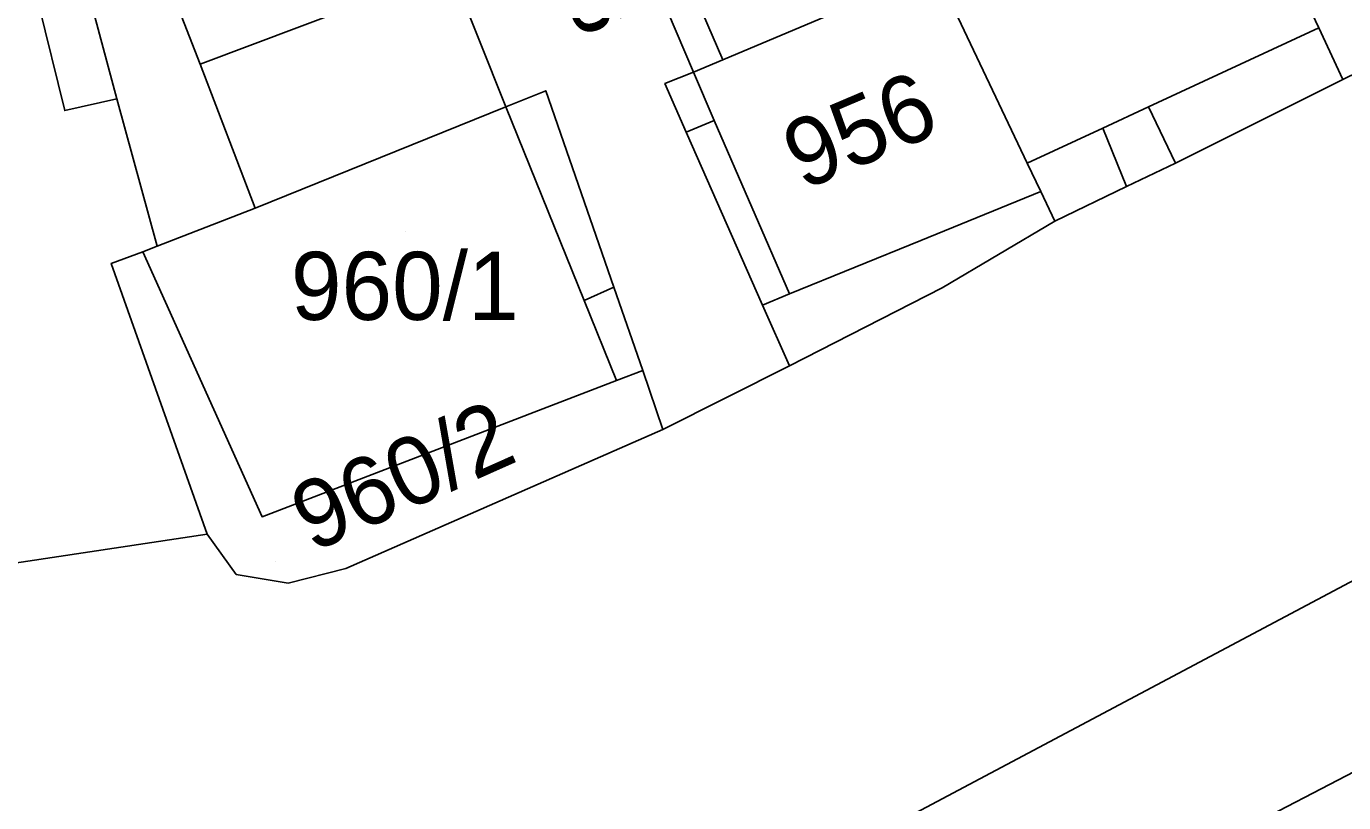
# Model space of a CAD drawing. Extents: x -263943 to -261149, y -1236934 to -1230686.
# Drawn here: x -262686.94 to -262648.22, y -1235389.57 to -1235366.77 of the extents above; entities that cross this region are included whole.
import ezdxf

# ---------------------------------------------------------------- set-up
doc = ezdxf.new("R2010")
doc.units = 0
for name, color, linetype in [('body_kn', 7, 'Continuous'), ('kladpar_druhypozemkov', 7, 'Continuous'), ('kladpar_hranice', 7, 'Continuous'), ('kladpar_parcelnecisla', 7, 'Continuous'), ('kladpar_plochy', 7, 'Continuous'), ('zappar_hrandruhpozemk', 7, 'Continuous')]:
    doc.layers.add(name, color=color, linetype=linetype)

msp = doc.modelspace()

# ---------------------------------------------------------------- linework, layer by layer
at = {"layer": 'body_kn'}
for p, q in [((-262648.95, -1235366.81), (-262648.95, -1235366.81)), ((-262648.95, -1235366.81), (-262648.95, -1235366.81)), ((-262666.47, -1235367.75), (-262666.47, -1235367.75)), ((-262666.47, -1235367.75), (-262666.47, -1235367.75)), ((-262681.83, -1235367.88), (-262681.83, -1235367.88)), ((-262681.83, -1235367.88), (-262681.83, -1235367.88)), ((-262667.33, -1235368.11), (-262667.33, -1235368.11)), ((-262667.33, -1235368.11), (-262667.33, -1235368.11)), ((-262668.17, -1235368.45), (-262668.17, -1235368.45)), ((-262648.24, -1235368.33), (-262648.24, -1235368.33)), ((-262684.28, -1235368.9), (-262684.28, -1235368.9)), ((-262671.67, -1235368.66), (-262671.67, -1235368.66)), ((-262671.67, -1235368.66), (-262671.67, -1235368.66)), ((-262685.81, -1235369.24), (-262685.81, -1235369.24)), ((-262672.84, -1235369.13), (-262672.84, -1235369.13)), ((-262653.96, -1235369.13), (-262653.96, -1235369.13)), ((-262666.72, -1235369.53), (-262666.72, -1235369.53)), ((-262667.54, -1235369.88), (-262667.54, -1235369.88)), ((-262667.54, -1235369.88), (-262667.54, -1235369.88)), ((-262655.3, -1235369.76), (-262655.3, -1235369.76)), ((-262657.52, -1235370.79), (-262657.52, -1235370.79)), ((-262653.16, -1235370.79), (-262653.16, -1235370.79)), ((-262653.16, -1235370.79), (-262653.16, -1235370.79)), ((-262657.12, -1235371.62), (-262657.12, -1235371.62)), ((-262657.12, -1235371.62), (-262657.12, -1235371.62)), ((-262654.6, -1235371.47), (-262654.6, -1235371.47)), ((-262654.6, -1235371.47), (-262654.6, -1235371.47)), ((-262680.21, -1235372.11), (-262680.21, -1235372.11)), ((-262656.71, -1235372.49), (-262656.71, -1235372.49)), ((-262656.71, -1235372.49), (-262656.71, -1235372.49)), ((-262660.65, -1235373.06), (-262660.65, -1235373.06)), ((-262683.51, -1235373.39), (-262683.51, -1235373.39)), ((-262683.09, -1235373.22), (-262683.09, -1235373.22)), ((-262684.44, -1235373.73), (-262684.44, -1235373.73)), ((-262669.67, -1235374.43), (-262669.67, -1235374.43)), ((-262664.51, -1235374.62), (-262664.51, -1235374.62)), ((-262660.02, -1235374.45), (-262660.02, -1235374.45)), ((-262670.54, -1235374.82), (-262670.54, -1235374.82)), ((-262670.54, -1235374.82), (-262670.54, -1235374.82)), ((-262665.3, -1235374.96), (-262665.3, -1235374.96)), ((-262668.82, -1235376.88), (-262668.82, -1235376.88)), ((-262664.51, -1235376.74), (-262664.51, -1235376.74)), ((-262669.59, -1235377.17), (-262669.59, -1235377.17)), ((-262669.59, -1235377.17), (-262669.59, -1235377.17)), ((-262668.23, -1235378.61), (-262668.23, -1235378.61)), ((-262680.01, -1235381.17), (-262680.01, -1235381.17)), ((-262680.01, -1235381.17), (-262680.01, -1235381.17)), ((-262681.62, -1235381.68), (-262681.62, -1235381.68)), ((-262680.77, -1235382.87), (-262680.77, -1235382.87)), ((-262677.55, -1235382.69), (-262677.55, -1235382.69)), ((-262677.55, -1235382.69), (-262677.55, -1235382.69)), ((-262679.24, -1235383.12), (-262679.24, -1235383.12))]:
    msp.add_line(p, q, dxfattribs=at)
at = {"layer": 'kladpar_druhypozemkov'}
for p, q in [((-262662.79, -1235368.87), (-262662.79, -1235368.87)), ((-262675.8, -1235372.79), (-262675.8, -1235372.79)), ((-262679.6, -1235382.49), (-262679.6, -1235382.49))]:
    msp.add_line(p, q, dxfattribs=at)
at = {"layer": 'kladpar_hranice'}
msp.add_line((-262679.24, -1235383.12), (-262677.55, -1235382.69), dxfattribs=at)
for points in [[(-262637.32, -1235362.47), (-262640.45, -1235364.5), (-262648.24, -1235368.33), (-262648.95, -1235366.81), (-262649.25, -1235366.17), (-262652.99, -1235358.15), (-262656.2, -1235351.29), (-262656.34, -1235350.98), (-262659.91, -1235344.1), (-262651.58, -1235339.03), (-262645.08, -1235349.18), (-262642.69, -1235352.91), (-262637.32, -1235362.47)], [(-262677.55, -1235382.69), (-262668.23, -1235378.61), (-262664.51, -1235376.74), (-262660.02, -1235374.45), (-262656.71, -1235372.49), (-262654.6, -1235371.47), (-262653.16, -1235370.79), (-262648.24, -1235368.33), (-262640.45, -1235364.5), (-262637.32, -1235362.47), (-262633.68, -1235360.09), (-262620.9, -1235350.08), (-262616.92, -1235346.43)], [(-262660.21, -1235365.13), (-262663.61, -1235366.55), (-262666.47, -1235367.75), (-262667.33, -1235368.11), (-262670.61, -1235360.41), (-262672.02, -1235357.1), (-262675.59, -1235351.94), (-262667.12, -1235348.29), (-262664.74, -1235354.08), (-262664.67, -1235354.24), (-262660.21, -1235365.13)], [(-262649.25, -1235366.17), (-262648.95, -1235366.81), (-262648.24, -1235368.33), (-262653.16, -1235370.79), (-262654.6, -1235371.47), (-262656.71, -1235372.49), (-262657.12, -1235371.62), (-262657.52, -1235370.79), (-262660.21, -1235365.13), (-262664.67, -1235354.24), (-262656.34, -1235350.98), (-262656.2, -1235351.29), (-262652.99, -1235358.15), (-262649.25, -1235366.17)], [(-262667.54, -1235369.88), (-262665.3, -1235374.96), (-262664.51, -1235376.74), (-262668.23, -1235378.61), (-262668.82, -1235376.88), (-262669.67, -1235374.43), (-262671.67, -1235368.66), (-262672.84, -1235369.13), (-262674.45, -1235365.1), (-262675.91, -1235361.43), (-262675.31, -1235361.18), (-262675.83, -1235359.99), (-262676.5, -1235360.25), (-262677.44, -1235357.88), (-262676.68, -1235357.62), (-262677.45, -1235355.84), (-262678.21, -1235356.1), (-262679.15, -1235353.73), (-262675.59, -1235351.94), (-262672.02, -1235357.1), (-262670.61, -1235360.41), (-262667.33, -1235368.11), (-262668.17, -1235368.45), (-262667.54, -1235369.88)], [(-262674.45, -1235365.1), (-262672.84, -1235369.13), (-262680.21, -1235372.11), (-262683.09, -1235373.22), (-262684.28, -1235368.9), (-262685.81, -1235369.24), (-262686.58, -1235366.11)], [(-262656.71, -1235372.49), (-262660.02, -1235374.45), (-262664.51, -1235376.74), (-262665.3, -1235374.96), (-262667.54, -1235369.88), (-262668.17, -1235368.45), (-262667.33, -1235368.11), (-262666.47, -1235367.75), (-262663.61, -1235366.55), (-262660.21, -1235365.13), (-262657.52, -1235370.79), (-262657.12, -1235371.62), (-262656.71, -1235372.49)], [(-262686.58, -1235366.11), (-262685.81, -1235369.24), (-262684.28, -1235368.9), (-262683.09, -1235373.22), (-262683.51, -1235373.39), (-262684.44, -1235373.73), (-262681.62, -1235381.68), (-262680.77, -1235382.87), (-262679.24, -1235383.12)], [(-262671.67, -1235368.66), (-262669.67, -1235374.43), (-262668.82, -1235376.88), (-262668.23, -1235378.61), (-262677.55, -1235382.69), (-262679.24, -1235383.12), (-262680.77, -1235382.87), (-262681.62, -1235381.68), (-262684.44, -1235373.73), (-262683.51, -1235373.39), (-262680.01, -1235381.17), (-262669.59, -1235377.17), (-262670.54, -1235374.82), (-262672.84, -1235369.13), (-262671.67, -1235368.66)], [(-262680.01, -1235381.17), (-262683.51, -1235373.39), (-262683.09, -1235373.22), (-262680.21, -1235372.11), (-262672.84, -1235369.13), (-262670.54, -1235374.82), (-262669.59, -1235377.17), (-262680.01, -1235381.17)]]:
    msp.add_lwpolyline(points, dxfattribs=at)
at = {"layer": 'kladpar_plochy'}
for p, q in [((-262648.24, -1235368.33), (-262640.45, -1235364.5)), ((-262686.58, -1235366.11), (-262685.81, -1235369.24)), ((-262653.16, -1235370.79), (-262648.24, -1235368.33)), ((-262685.81, -1235369.24), (-262684.28, -1235368.9)), ((-262684.28, -1235368.9), (-262683.09, -1235373.22)), ((-262654.6, -1235371.47), (-262653.16, -1235370.79)), ((-262656.71, -1235372.49), (-262654.6, -1235371.47)), ((-262660.02, -1235374.45), (-262656.71, -1235372.49)), ((-262683.51, -1235373.39), (-262684.44, -1235373.73)), ((-262683.09, -1235373.22), (-262683.51, -1235373.39)), ((-262684.44, -1235373.73), (-262681.62, -1235381.68)), ((-262664.51, -1235376.74), (-262660.02, -1235374.45)), ((-262668.23, -1235378.61), (-262664.51, -1235376.74)), ((-262677.55, -1235382.69), (-262668.23, -1235378.61)), ((-262681.62, -1235381.68), (-262680.77, -1235382.87)), ((-262680.77, -1235382.87), (-262679.24, -1235383.12)), ((-262679.24, -1235383.12), (-262677.55, -1235382.69))]:
    msp.add_line(p, q, dxfattribs=at)
for points in [[(-262637.32, -1235362.47), (-262640.45, -1235364.5), (-262648.24, -1235368.33), (-262648.95, -1235366.81), (-262649.25, -1235366.17), (-262652.99, -1235358.15), (-262656.2, -1235351.29), (-262656.34, -1235350.98), (-262659.91, -1235344.1), (-262651.58, -1235339.03), (-262645.08, -1235349.18), (-262642.69, -1235352.91)], [(-262660.21, -1235365.13), (-262663.61, -1235366.55), (-262666.47, -1235367.75), (-262667.33, -1235368.11), (-262670.61, -1235360.41), (-262672.02, -1235357.1), (-262675.59, -1235351.94), (-262667.12, -1235348.29), (-262664.74, -1235354.08), (-262664.67, -1235354.24)], [(-262649.25, -1235366.17), (-262648.95, -1235366.81), (-262648.24, -1235368.33), (-262653.16, -1235370.79), (-262654.6, -1235371.47), (-262656.71, -1235372.49), (-262657.12, -1235371.62), (-262657.52, -1235370.79), (-262660.21, -1235365.13), (-262664.67, -1235354.24), (-262656.34, -1235350.98), (-262656.2, -1235351.29), (-262652.99, -1235358.15)], [(-262667.54, -1235369.88), (-262665.3, -1235374.96), (-262664.51, -1235376.74), (-262668.23, -1235378.61), (-262668.82, -1235376.88), (-262669.67, -1235374.43), (-262671.67, -1235368.66), (-262672.84, -1235369.13), (-262674.45, -1235365.1), (-262675.91, -1235361.43), (-262675.31, -1235361.18), (-262675.83, -1235359.99), (-262676.5, -1235360.25), (-262677.44, -1235357.88), (-262676.68, -1235357.62), (-262677.45, -1235355.84), (-262678.21, -1235356.1), (-262679.15, -1235353.73), (-262675.59, -1235351.94), (-262672.02, -1235357.1), (-262670.61, -1235360.41), (-262667.33, -1235368.11), (-262668.17, -1235368.45)], [(-262656.71, -1235372.49), (-262660.02, -1235374.45), (-262664.51, -1235376.74), (-262665.3, -1235374.96), (-262667.54, -1235369.88), (-262668.17, -1235368.45), (-262667.33, -1235368.11), (-262666.47, -1235367.75), (-262663.61, -1235366.55), (-262660.21, -1235365.13), (-262657.52, -1235370.79), (-262657.12, -1235371.62)], [(-262671.67, -1235368.66), (-262669.67, -1235374.43), (-262668.82, -1235376.88), (-262668.23, -1235378.61), (-262677.55, -1235382.69), (-262679.24, -1235383.12), (-262680.77, -1235382.87), (-262681.62, -1235381.68), (-262684.44, -1235373.73), (-262683.51, -1235373.39), (-262680.01, -1235381.17), (-262669.59, -1235377.17), (-262670.54, -1235374.82), (-262672.84, -1235369.13)], [(-262680.01, -1235381.17), (-262683.51, -1235373.39), (-262683.09, -1235373.22), (-262680.21, -1235372.11), (-262672.84, -1235369.13), (-262670.54, -1235374.82), (-262669.59, -1235377.17)]]:
    msp.add_lwpolyline(points, close=True, dxfattribs=at)
msp.add_lwpolyline([(-262674.45, -1235365.1), (-262672.84, -1235369.13), (-262680.21, -1235372.11), (-262683.09, -1235373.22), (-262684.28, -1235368.9), (-262685.81, -1235369.24), (-262686.58, -1235366.11)], dxfattribs=at)
at = {"layer": 'zappar_hrandruhpozemk'}
for p, q in [((-262685.14, -1235365.68), (-262684.28, -1235368.9)), ((-262681.83, -1235367.88), (-262680.21, -1235372.11)), ((-262653.16, -1235370.79), (-262653.96, -1235369.13)), ((-262667.54, -1235369.88), (-262666.72, -1235369.53)), ((-262654.6, -1235371.47), (-262655.3, -1235369.76)), ((-262657.12, -1235371.62), (-262660.65, -1235373.06)), ((-262670.54, -1235374.82), (-262669.67, -1235374.43)), ((-262669.59, -1235377.17), (-262668.82, -1235376.88)), ((-262690.19, -1235382.97), (-262681.62, -1235381.68))]:
    msp.add_line(p, q, dxfattribs=at)
for points in [[(-262588.16, -1235355.95), (-262598.75, -1235358.84), (-262613.91, -1235366.32), (-262626.61, -1235372.53), (-262642.53, -1235380.17), (-262661.59, -1235390.29)], [(-262666.47, -1235367.75), (-262669.77, -1235360.11), (-262671.25, -1235356.68)], [(-262588.06, -1235360.35), (-262596.11, -1235362.9), (-262626.26, -1235377.86), (-262637.27, -1235383.13), (-262670.63, -1235400.46)], [(-262683.71, -1235363.05), (-262681.83, -1235367.88), (-262674.45, -1235365.1)], [(-262648.95, -1235366.81), (-262653.96, -1235369.13), (-262655.3, -1235369.76), (-262657.52, -1235370.79)], [(-262667.33, -1235368.11), (-262666.72, -1235369.53), (-262664.51, -1235374.62)], [(-262660.65, -1235373.06), (-262664.51, -1235374.62), (-262665.3, -1235374.96)]]:
    msp.add_lwpolyline(points, dxfattribs=at)

# ---------------------------------------------------------------- texts
at = {"layer": 'kladpar_parcelnecisla'}
for s, rotation, p in [('958', 291, (-262672.206, -1235363.018)), ('956', 23, (-262664.116, -1235371.6)), ('960/2', 24, (-262678.541, -1235382.234))]:
    msp.add_text(s, height=2, rotation=rotation, dxfattribs=at).set_placement(p)
msp.add_text('960/1', height=2, dxfattribs=at).set_placement((-262679.161, -1235375.39))

doc.saveas('drawing.dxf')
